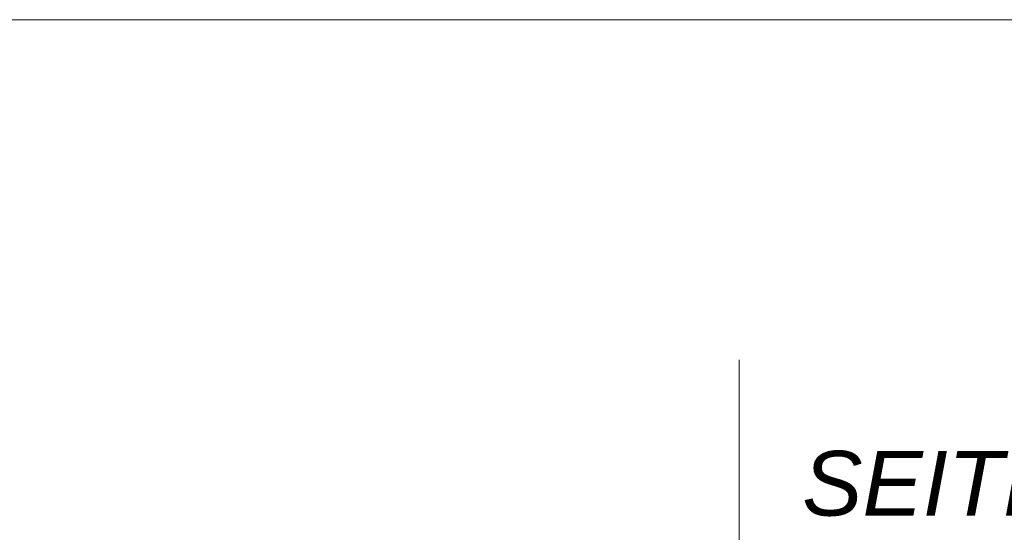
# Model space of a CAD drawing. Extents: x -620 to 3480, y 62 to 1107.
# Tile 281 of 289: x 231 to 253, y 886 to 897. Entities that reach past the tile are written whole.
import ezdxf
from ezdxf.lldxf.tags import DXFTag

# ---------------------------------------------------------------- set-up
doc = ezdxf.new("R2010")
doc.units = 0
doc.layers.get('0').update_dxf_attribs({"lineweight": 35})
doc.layers.add('E_Detail_Beschriftung', color=7, linetype='Continuous', lineweight=13, true_color=0x009900)
doc.layers.add('E_Detail_Linie_Text_Bem', color=7, linetype='Continuous', lineweight=13)
doc.styles.get("Standard").update_dxf_attribs({"font": 'ARIALN.TTF'})
tags = doc.linetypes.add('fein_strichliert-A06G9GVL8I', pattern=[4, 1, -2, 1]).pattern_tags.tags
tags[8:9] = [DXFTag(74, 4), DXFTag(75, 0), DXFTag(340, '0'), DXFTag(46, 0.0), DXFTag(50, 0.0), DXFTag(44, 0.0), DXFTag(45, 0.0)]
tags[6:7] = [DXFTag(74, 4), DXFTag(75, 0), DXFTag(340, '0'), DXFTag(46, 0.0), DXFTag(50, 0.0), DXFTag(44, 0.0), DXFTag(45, 0.0)]
tags[4:5] = [DXFTag(74, 4), DXFTag(75, 0), DXFTag(340, '0'), DXFTag(46, 0.0), DXFTag(50, 0.0), DXFTag(44, 0.0), DXFTag(45, 0.0)]

# ---------------------------------------------------------------- blocks, each defined once
blk = doc.blocks.new('Referenz-A06G9GVT8I')
at = {"layer": 'E_Detail_Linie_Text_Bem', "linetype": 'fein_strichliert-A06G9GVL8I', "ltscale": 0.65}
for p, q in [((262.851, 897.394), (200.081, 897.394)), ((246.97, 837.159), (246.97, 890.038))]:
    blk.add_line(p, q, dxfattribs=at)
at = {"layer": 'E_Detail_Beschriftung', "linetype": 'Continuous', "lineweight": -2, "ltscale": 0.25, "insert": (248.336, 888.065), "char_height": 1.4, "attachment_point": 1}
blk.add_mtext('{\\fArial|b0|i1;SEITEN}', dxfattribs=at)

msp = doc.modelspace()

# ---------------------------------------------------------------- block references
at = {"color": 8, "lineweight": 25, "ltscale": 0.25, "true_color": 0x808080}
msp.add_blockref('Referenz-A06G9GVT8I', (0, 0), dxfattribs=at)

doc.saveas('drawing.dxf')
